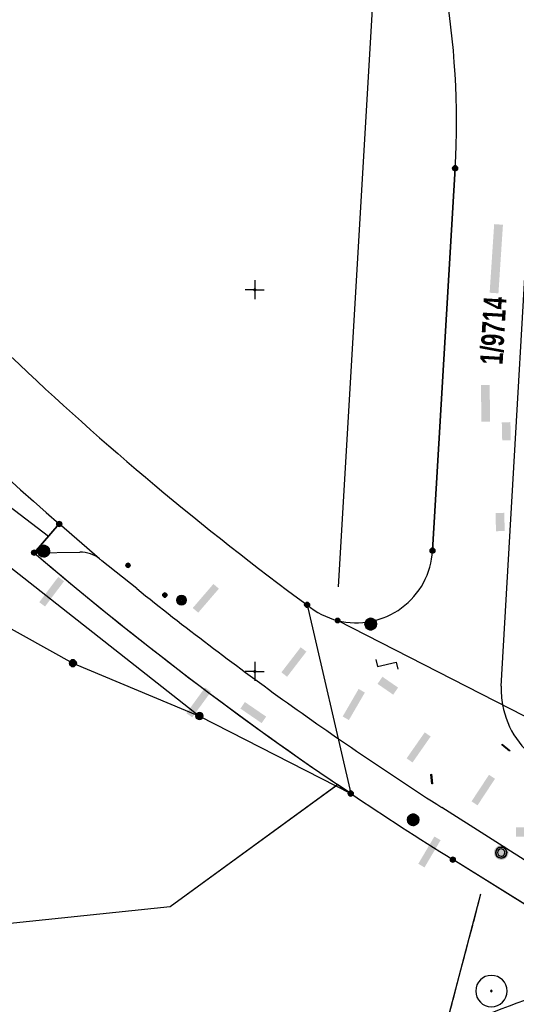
# Model space of a CAD drawing. Header units: metres. Extents: x 2695560 to 2696939, y 1260491 to 1262050.
# Tile 860 of 1005: x 2696136 to 2696168, y 1261703 to 1261768. Entities that reach past the tile are written whole.
import ezdxf

# ---------------------------------------------------------------- set-up
doc = ezdxf.new("R2010")
doc.units = ezdxf.units.M
doc.linetypes.add('ALL_S25', pattern=[1.06, 0.8, -0.26])
doc.linetypes.add('AUSGEZOGEN', pattern=[0])
for name, color, linetype in [('XR$1$AV_Grenzpunkte', 7, 'AUSGEZOGEN'), ('XR$1$AV_Grundstück-Nr.', 7, 'AUSGEZOGEN'), ('XR$1$AV_Koordinatennetzpunkte', 7, 'AUSGEZOGEN'), ('XR$1$AV_Lagefixpunkte', 7, 'AUSGEZOGEN'), ('XR$1$AV_Linien (BB)', 7, 'AUSGEZOGEN'), ('XR$1$AV_Waldflächen', 7, 'AUSGEZOGEN'), ('XR$1$AW_LK_Schachtdeckel', 24, 'AUSGEZOGEN'), ('XR$1$AW_LK_Zwischenpunkt', 24, 'AUSGEZOGEN'), ('XR$1$EW_LK_Bauwerk_FL_Linie_Punkt', 1, 'AUSGEZOGEN'), ('XR$1$EW_LK_Knoten', 1, 'AUSGEZOGEN'), ('XR$1$GA_LK_Rohrleitungsteil', 32, 'AUSGEZOGEN'), ('XR$1$GR_Baum', 94, 'AUSGEZOGEN'), ('XR$1$Liegenschaftsgrenzen', 7, 'AUSGEZOGEN'), ('XR$1$PFAV', 255, 'AUSGEZOGEN'), ('XR$1$PFAW', 255, 'AUSGEZOGEN'), ('XR$1$PFEW', 255, 'AUSGEZOGEN'), ('XR$1$RAEW', 8, 'AUSGEZOGEN'), ('XR$1$RP_Abstandslinie', 7, 'AUSGEZOGEN')]:
    doc.layers.add(name, color=color, linetype=linetype)
doc.styles.add('ARIAL', font='arial.ttf')
pattern_1 = [(0, (2725855, 1291000), (15000, 15000), [15000, -15000]), (90, (2725855, 1291000), (-15000, 15000), [15000, -15000])]

# ---------------------------------------------------------------- blocks, each defined once
blk = doc.blocks.new('COMPLEXOBJECT_380')
at = {"layer": 'XR$1$AV_Linien (BB)', "color": 7, "linetype": 'AUSGEZOGEN', "transparency": 33554687}
for p, q in [((6156.292, 11717.001), (6155.43, 11717.584)), ((6144.46, 11689.13), (6152.89, 11695.5))]:
    blk.add_line(p, q, dxfattribs=at)
blk.add_lwpolyline([(6167.67, 11703.44), (6169.15, 11708.83), (6162.98, 11712.67)], dxfattribs=at)
for centre, radius, start, end in [((6282.559, 11904.656), 226.181, 236.06455, 238.08306), ((6185.992, 11651.609), 54.974, 109.46779, 127.0227)]:
    blk.add_arc(centre, radius, start, end, dxfattribs=at)
blk = doc.blocks.new('COMPLEXOBJECT_451')
at = {"layer": 'XR$1$AV_Linien (BB)', "color": 7, "linetype": 'AUSGEZOGEN', "transparency": 33554687}
blk.add_line((6128.083, 11740.276), (6136.501, 11733.863), dxfattribs=at)
blk = doc.blocks.new('COMPLEXOBJECT_452')
at = {"layer": 'XR$1$AV_Linien (BB)', "color": 7, "linetype": 'AUSGEZOGEN', "transparency": 33554687}
for points in [[(6059.465, 11781.803), (6067.303, 11775.421), (6070.847, 11772.603), (6074.93, 11769.8), (6115.238, 11745.566)], [(6126.229, 11737.917), (6146.38, 11722.08), (6155.316, 11717.501)]]:
    blk.add_lwpolyline(points, dxfattribs=at)
blk.add_arc((6063.499, 11659.5), 100.42, 51.34176, 58.98758, dxfattribs=at)
blk = doc.blocks.new('COMPLEXOBJECT_552')
at = {"layer": 'XR$1$AV_Linien (BB)', "color": 7, "linetype": 'AUSGEZOGEN', "transparency": 33554687}
blk.add_line((6166.145, 11724.035), (6168.951, 11772.698), dxfattribs=at)
for centre, radius, start, end in [((6175.438, 11772.404), 6.493, 80.10231, 177.40637), ((6171.894, 11723.838), 5.752, 178.03927, 190.33735)]:
    blk.add_arc(centre, radius, start, end, dxfattribs=at)
blk = doc.blocks.new('COMPLEXOBJECT_554')
at = {"layer": 'XR$1$AV_Linien (BB)', "color": 7, "linetype": 'AUSGEZOGEN', "transparency": 33554687}
blk.add_arc((6272.016, 11890.462), 200.04, 219.09718, 233.64484, dxfattribs=at)
blk = doc.blocks.new('COMPLEXOBJECT_556')
at = {"layer": 'XR$1$AV_Linien (BB)', "color": 7, "linetype": 'AUSGEZOGEN', "transparency": 33554687}
for p, q in [((6162.864, 11776.516), (6164.251, 11780.004)), ((6161.648, 11732.915), (6163.131, 11757.96))]:
    blk.add_line(p, q, dxfattribs=at)
for centre, radius, start, end in [((6158.557, 11781.546), 5.899, 344.84761, 35.2067), ((6176.763, 11772.351), 14.51, 163.31875, 188.31763), ((6110.556, 11761.026), 52.664, 356.66197, 10.08898), ((6156.654, 11733.186), 5.001, 255.88021, 356.89164)]:
    blk.add_arc(centre, radius, start, end, dxfattribs=at)
blk = doc.blocks.new('COMPLEXOBJECT_587')
at = {"layer": 'XR$1$AV_Linien (BB)', "color": 7, "linetype": 'AUSGEZOGEN', "transparency": 33554687}
blk.add_arc((6272.009, 11890.445), 206.015, 219.09485, 229.12851, dxfattribs=at)
blk = doc.blocks.new('COMPLEXOBJECT_785')
at = {"layer": 'XR$1$AV_Linien (BB)', "color": 7, "linetype": 'AUSGEZOGEN', "transparency": 33554687}
for p, q in [((6142.269, 11730.424), (6139.996, 11732.243)), ((6169.352, 11711.572), (6162.253, 11716.089))]:
    blk.add_line(p, q, dxfattribs=at)
for centre, radius, start, end in [((6290.188, 11915.336), 236.796, 231.34222, 234.2456), ((6296.66, 11925.274), 248.643, 234.37341, 237.27818), ((6166.303, 11706.603), 5.83, 358.96692, 58.46897), ((6166.441, 11706.46), 5.691, 324.98326, 0.37784)]:
    blk.add_arc(centre, radius, start, end, dxfattribs=at)
blk = doc.blocks.new('COMPLEXOBJECT_790')
at = {"layer": 'XR$1$AV_Linien (BB)', "color": 7, "linetype": 'AUSGEZOGEN', "transparency": 33554687}
blk.add_line((6135.55, 11732.78), (6138.554, 11732.814), dxfattribs=at)
blk.add_arc((6138.567, 11730.739), 2.075, 51.99208, 90.36754, dxfattribs=at)
blk = doc.blocks.new('COMPLEXOBJECT_1273')
at = {"layer": 'XR$1$Liegenschaftsgrenzen', "color": 7, "linetype": 'AUSGEZOGEN', "transparency": 33554687}
for p, q in [((6167.67, 11703.44), (6169.15, 11708.83)), ((6144.46, 11689.13), (6152.89, 11695.5))]:
    blk.add_line(p, q, dxfattribs=at)
blk.add_arc((6185.992, 11651.609), 54.974, 109.46779, 127.0227, dxfattribs=at)
blk = doc.blocks.new('COMPLEXOBJECT_1383')
at = {"layer": 'XR$1$Liegenschaftsgrenzen', "color": 7, "linetype": 'AUSGEZOGEN', "transparency": 33554687}
blk.add_line((6137.2, 11734.66), (6135.55, 11732.78), dxfattribs=at)
for centre, radius, start, end in [((6272.009, 11890.445), 206.015, 219.09485, 229.12851), ((6281.862, 11903.589), 224.907, 229.41727, 236.06027)]:
    blk.add_arc(centre, radius, start, end, dxfattribs=at)
blk = doc.blocks.new('COMPLEXOBJECT_1401')
at = {"layer": 'XR$1$Liegenschaftsgrenzen', "color": 7, "linetype": 'AUSGEZOGEN', "transparency": 33554687}
blk.add_arc((6272.016, 11890.462), 200.04, 219.09718, 233.64484, dxfattribs=at)
blk = doc.blocks.new('COMPLEXOBJECT_1405')
at = {"layer": 'XR$1$Liegenschaftsgrenzen', "color": 7, "linetype": 'AUSGEZOGEN', "transparency": 33554687}
blk.add_line((6163.131, 11757.96), (6161.648, 11732.915), dxfattribs=at)
for centre, radius, start, end in [((6110.556, 11761.026), 52.664, 356.66197, 10.08898), ((6156.654, 11733.186), 5.001, 255.88021, 356.89164)]:
    blk.add_arc(centre, radius, start, end, dxfattribs=at)
blk = doc.blocks.new('BWAV1')
at = {"layer": 'XR$1$PFAV', "transparency": 33554687}
blk.add_hatch(color=7, dxfattribs=at).paths.add_polyline_path([(0.67, 0), (0.656, 0.135), (0.616, 0.264), (0.55, 0.383), (0.462, 0.486), (0.354, 0.569), (0.233, 0.628), (0.101, 0.662), (-0.034, 0.669), (-0.168, 0.649), (-0.295, 0.602), (-0.41, 0.53), (-0.508, 0.436), (-0.586, 0.325), (-0.639, 0.201), (-0.667, 0.068), (-0.667, -0.068), (-0.639, -0.201), (-0.586, -0.325), (-0.508, -0.436), (-0.41, -0.53), (-0.295, -0.602), (-0.168, -0.649), (-0.034, -0.669), (0.101, -0.662), (0.233, -0.628), (0.354, -0.569), (0.462, -0.486), (0.55, -0.383), (0.616, -0.264), (0.656, -0.135)])
at = {"color": 7, "transparency": 33554687}
for radius, start, end in [(0.5, 91.19481, 268.80519), (0.326, 91.19481, 268.80519), (0.5, 268.80519, 91.19481), (0.326, 268.80519, 91.19481)]:
    blk.add_arc((0, 0), radius, start, end, dxfattribs=at)
at = {"layer": 'XR$1$PFAV', "transparency": 33554687}
blk.add_circle((0, 0), 0.5, dxfattribs=at)
blk = doc.blocks.new('BAV15')
at = {"layer": 'XR$1$PFAV', "transparency": 33554687}
blk.add_hatch(color=7, dxfattribs=at).paths.add_polyline_path([(0.5, 0), (0.49, 0.1), (0.46, 0.2), (0.41, 0.29), (0.34, 0.36), (0.26, 0.42), (0.17, 0.47), (0.08, 0.49), (-0.03, 0.5), (-0.13, 0.48), (-0.22, 0.45), (-0.31, 0.4), (-0.38, 0.33), (-0.44, 0.24), (-0.48, 0.15), (-0.5, 0.05), (-0.5, -0.05), (-0.48, -0.15), (-0.44, -0.24), (-0.38, -0.33), (-0.31, -0.4), (-0.22, -0.45), (-0.13, -0.48), (-0.03, -0.5), (0.08, -0.49), (0.17, -0.47), (0.26, -0.42), (0.34, -0.36), (0.41, -0.29), (0.46, -0.2), (0.49, -0.1)])
at = {"color": 7, "transparency": 33554687}
for start, end in [(90, 270), (270, 90)]:
    blk.add_arc((0, 0), 0.5, start, end, dxfattribs=at)
at = {"layer": 'XR$1$PFAV', "transparency": 33554687}
blk.add_circle((0, 0), 0.5, dxfattribs=at)
blk = doc.blocks.new('BWAV20')
at = {"true_color": 0x000000, "transparency": 33554687}
blk.add_hatch(color=18, dxfattribs=at).paths.add_polyline_path([(0.17, 0), (0.16, 0.03), (0.15, 0.07), (0.14, 0.1), (0.11, 0.12), (0.09, 0.14), (0.06, 0.16), (0.03, 0.16), (-0.01, 0.17), (-0.04, 0.16), (-0.07, 0.15), (-0.1, 0.13), (-0.13, 0.11), (-0.15, 0.08), (-0.16, 0.05), (-0.17, 0.02), (-0.17, -0.02), (-0.16, -0.05), (-0.15, -0.08), (-0.13, -0.11), (-0.1, -0.13), (-0.07, -0.15), (-0.04, -0.16), (-0.01, -0.17), (0.03, -0.16), (0.06, -0.16), (0.09, -0.14), (0.11, -0.12), (0.14, -0.1), (0.15, -0.07), (0.16, -0.03)])
at = {"layer": 'XR$1$PFAV', "transparency": 33554687}
blk.add_hatch(color=7, dxfattribs=at).paths.add_polyline_path([(0.5, 0), (0.49, 0.1), (0.46, 0.2), (0.41, 0.29), (0.34, 0.36), (0.26, 0.42), (0.17, 0.47), (0.08, 0.49), (-0.03, 0.5), (-0.13, 0.48), (-0.22, 0.45), (-0.31, 0.4), (-0.38, 0.33), (-0.44, 0.24), (-0.48, 0.15), (-0.5, 0.05), (-0.5, -0.05), (-0.48, -0.15), (-0.44, -0.24), (-0.38, -0.33), (-0.31, -0.4), (-0.22, -0.45), (-0.13, -0.48), (-0.03, -0.5), (0.08, -0.49), (0.17, -0.47), (0.26, -0.42), (0.34, -0.36), (0.41, -0.29), (0.46, -0.2), (0.49, -0.1)])
blk = doc.blocks.new('BAV2041')
at = {"color": 7, "transparency": 33554687}
for p, q in [((-0.05, 0), (-0.5, 0)), ((0, 0.5), (0, 0.05)), ((0.05, 0), (0.5, 0)), ((0, -0.05), (0, -0.5))]:
    blk.add_line(p, q, dxfattribs=at)
blk.add_circle((0, 0), 0.05, dxfattribs=at)
for start, end in [(90, 270), (270, 90)]:
    blk.add_arc((0, 0), 0.05, start, end, dxfattribs=at)
blk = doc.blocks.new('COMPLEXOBJECT_1447')
at = {"layer": 'XR$1$RP_Abstandslinie', "color": 7, "linetype": 'AUSGEZOGEN', "transparency": 33554687}
blk.add_line((6164.8, 11710.4), (6162.72, 11702.53), dxfattribs=at)
blk = doc.blocks.new('COMPLEXOBJECT_1450')
at = {"layer": 'XR$1$RP_Abstandslinie', "color": 7, "linetype": 'AUSGEZOGEN', "transparency": 33554687}
blk.add_line((6135.55, 11732.78), (6137.2, 11734.66), dxfattribs=at)
blk.add_lwpolyline([(5995.938, 11792.804), (6013.22, 11788.67), (6037.82, 11777.43), (6039.73, 11776.64), (6034.33, 11768.9), (6046.861, 11758.482), (6090.604, 11736.041), (6098.77, 11738.416), (6128.106, 11707.902), (6144.459, 11709.604), (6155.43, 11717.584)], dxfattribs=at)
for centre, radius, start, end in [((6272.009, 11890.445), 206.015, 219.09485, 229.12851), ((6281.958, 11903.714), 225.064, 229.41948, 235.79292)]:
    blk.add_arc(centre, radius, start, end, dxfattribs=at)
blk = doc.blocks.new('COMPLEXOBJECT_1454')
at = {"layer": 'XR$1$RP_Abstandslinie', "color": 7, "linetype": 'ALL_S25', "transparency": 33554687}
for p, q in [((6164.8, 11710.4), (6162.72, 11702.53)), ((6142.09, 11687.63), (6124.51, 11697.04))]:
    blk.add_line(p, q, dxfattribs=at)
blk.add_lwpolyline([(6088.61, 11707.09), (6076.532, 11720.955), (6075.719, 11732.018)], dxfattribs=at)
for centre, radius, start, end in [((6083.93, 11621.228), 85.989, 61.84115, 86.88027), ((6182.231, 11653.784), 52.506, 111.81433, 139.863)]:
    blk.add_arc(centre, radius, start, end, dxfattribs=at)
blk = doc.blocks.new('WBGR1')
at = {"color": 94, "transparency": 33554687}
for radius, start, end in [(1, 90, 270), (1, 270, 90), (0.05, 90, 270), (0.05, 270, 90)]:
    blk.add_arc((0, 0), radius, start, end, dxfattribs=at)
blk = doc.blocks.new('BAW2092')
at = {"true_color": 0x000000, "transparency": 33554687}
blk.add_hatch(color=18, dxfattribs=at).paths.add_polyline_path([(-0.03, 0.5), (-0.03, -0.5), (0.03, -0.5), (0.03, 0.5)])
at = {"transparency": 33554687}
blk.add_lwpolyline([(-0.03, 0.5), (0.03, 0.5), (0.03, -0.5), (-0.03, -0.5), (-0.03, 0.5)], close=True, dxfattribs=at)
blk = doc.blocks.new('BAW2093')
at = {"transparency": 33554687}
blk.add_lwpolyline([(-0.375, -0.5), (0, -0.5), (0, 0.5), (0.375, 0.5)], dxfattribs=at)
blk = doc.blocks.new('BAW2082')
at = {"layer": 'XR$1$PFAW', "transparency": 33554687}
blk.add_hatch(color=7, dxfattribs=at).paths.add_polyline_path([(0.509, -0.003), (0.499, 0.098), (0.469, 0.194), (0.42, 0.283), (0.354, 0.359), (0.274, 0.421), (0.183, 0.466), (0.085, 0.491), (-0.016, 0.496), (-0.116, 0.481), (-0.211, 0.446), (-0.297, 0.392), (-0.37, 0.323), (-0.428, 0.24), (-0.468, 0.147), (-0.488, 0.047), (-0.488, -0.054), (-0.468, -0.153), (-0.428, -0.246), (-0.37, -0.329), (-0.297, -0.398), (-0.211, -0.452), (-0.116, -0.487), (-0.016, -0.502), (0.085, -0.497), (0.183, -0.472), (0.274, -0.427), (0.354, -0.366), (0.42, -0.289), (0.469, -0.2), (0.499, -0.104)])
at = {"transparency": 33554687}
for start, end in [(91.19481, 268.80519), (268.80519, 91.19481)]:
    blk.add_arc((0.01, 0), 0.5, start, end, dxfattribs=at)
at = {"layer": 'XR$1$PFAW', "transparency": 33554687}
blk.add_circle((0.009, -0.003), 0.5, dxfattribs=at)
blk = doc.blocks.new('BAW2088')
at = {"layer": 'XR$1$PFAW', "transparency": 33554687}
blk.add_hatch(color=253, dxfattribs=at).paths.add_polyline_path([(0.51, 0), (0.5, 0.101), (0.47, 0.197), (0.421, 0.286), (0.355, 0.362), (0.275, 0.424), (0.184, 0.469), (0.086, 0.494), (-0.015, 0.499), (-0.115, 0.484), (-0.21, 0.449), (-0.296, 0.395), (-0.369, 0.326), (-0.427, 0.243), (-0.467, 0.15), (-0.487, 0.051), (-0.487, -0.051), (-0.467, -0.15), (-0.427, -0.243), (-0.369, -0.326), (-0.296, -0.395), (-0.21, -0.449), (-0.115, -0.484), (-0.015, -0.499), (0.086, -0.494), (0.184, -0.469), (0.275, -0.424), (0.355, -0.362), (0.421, -0.286), (0.47, -0.197), (0.5, -0.101)])
at = {"transparency": 33554687}
for start, end in [(91.19481, 268.80519), (268.80519, 91.19481)]:
    blk.add_arc((0.01, 0), 0.5, start, end, dxfattribs=at)
at = {"layer": 'XR$1$PFAW', "transparency": 33554687}
blk.add_circle((0.01, 0), 0.5, dxfattribs=at)
blk = doc.blocks.new('BGA2013')
at = {"transparency": 33554687}
blk.add_hatch(color=36, dxfattribs=at).paths.add_polyline_path([(-0.291, -0.409), (0.352, 0.357), (0.291, 0.409), (-0.352, -0.357)])
at = {"color": 32, "transparency": 33554687}
blk.add_lwpolyline([(-0.291, -0.409), (-0.352, -0.357), (0.291, 0.409), (0.352, 0.357), (-0.291, -0.409)], close=True, dxfattribs=at)
blk = doc.blocks.new('BEW15')
at = {"layer": 'XR$1$PFEW', "transparency": 33554687}
h = blk.add_hatch(color=7, dxfattribs=at)
h.paths.add_polyline_path([(-0.5, 0), (-0.5, -0.05), (-0.49, -0.1), (-0.48, -0.15), (-0.46, -0.2), (-0.44, -0.24), (-0.41, -0.29), (-0.38, -0.33), (-0.34, -0.36), (-0.31, -0.4), (-0.26, -0.42), (-0.22, -0.45), (-0.17, -0.47), (-0.13, -0.48), (-0.08, -0.49), (-0.03, -0.5), (0.03, -0.5), (0.08, -0.49), (0.13, -0.48), (0.17, -0.47), (0.22, -0.45), (0.26, -0.42), (0.31, -0.4), (0.34, -0.36), (0.38, -0.33), (0.41, -0.29), (0.44, -0.24), (0.46, -0.2), (0.48, -0.15), (0.49, -0.1), (0.5, -0.05), (0.5, 0), (0.5, 0.05), (0.49, 0.1), (0.48, 0.15), (0.46, 0.2), (0.44, 0.24), (0.41, 0.29), (0.38, 0.33), (0.34, 0.36), (0.31, 0.4), (0.26, 0.42), (0.22, 0.45), (0.17, 0.47), (0.13, 0.48), (0.08, 0.49), (0.03, 0.5), (-0.03, 0.5), (-0.08, 0.49), (-0.13, 0.48), (-0.17, 0.47), (-0.22, 0.45), (-0.26, 0.42), (-0.31, 0.4), (-0.34, 0.36), (-0.38, 0.33), (-0.41, 0.29), (-0.44, 0.24), (-0.46, 0.2), (-0.48, 0.15), (-0.49, 0.1), (-0.5, 0.05)])
h.paths.add_polyline_path([(0.01, 0), (0.01, 0), (0.01, 0), (0.01, 0), (0.01, 0), (0.01, 0), (0.01, 0), (0.01, -0.01), (0.01, -0.01), (0.01, -0.01), (0.01, -0.01), (0.01, -0.01), (0, -0.01), (0, -0.01), (0, -0.01), (0, -0.01), (0, -0.01), (0, -0.01), (0, -0.01), (0, -0.01), (0, -0.01), (0, -0.01), (0, -0.01), (-0.01, -0.01), (-0.01, -0.01), (-0.01, -0.01), (-0.01, -0.01), (-0.01, 0), (-0.01, 0), (-0.01, 0), (-0.01, 0), (-0.01, 0), (-0.01, 0), (-0.01, 0), (-0.01, 0), (-0.01, 0), (-0.01, 0), (-0.01, 0.01), (-0.01, 0.01), (-0.01, 0.01), (-0.01, 0.01), (-0.01, 0.01), (0, 0.01), (0, 0.01), (0, 0.01), (0, 0.01), (0, 0.01), (0, 0.01), (0, 0.01), (0, 0.01), (0, 0.01), (0, 0.01), (0, 0.01), (0.01, 0.01), (0.01, 0.01), (0.01, 0.01), (0.01, 0.01), (0.01, 0.01), (0.01, 0.01), (0.01, 0), (0.01, 0), (0.01, 0)], flags=16)
at = {"color": 1, "transparency": 33554687}
for start, end in [(0, 180), (180, 0)]:
    blk.add_arc((0, 0), 0.5, start, end, dxfattribs=at)
at = {"layer": 'XR$1$PFEW', "transparency": 33554687}
blk.add_circle((0, 0), 0.5, dxfattribs=at)
blk = doc.blocks.new('BEW957')
at = {"layer": 'XR$1$RAEW', "transparency": 33554687}
blk.add_hatch(color=1, dxfattribs=at).paths.add_polyline_path([(-0.5, 0), (-0.5, -0.05), (-0.49, -0.1), (-0.48, -0.15), (-0.46, -0.2), (-0.44, -0.24), (-0.41, -0.29), (-0.38, -0.33), (-0.34, -0.36), (-0.31, -0.4), (-0.26, -0.42), (-0.22, -0.45), (-0.17, -0.47), (-0.13, -0.48), (-0.08, -0.49), (-0.03, -0.5), (0.03, -0.5), (0.08, -0.49), (0.13, -0.48), (0.17, -0.47), (0.22, -0.45), (0.26, -0.42), (0.31, -0.4), (0.34, -0.36), (0.38, -0.33), (0.41, -0.29), (0.44, -0.24), (0.46, -0.2), (0.48, -0.15), (0.49, -0.1), (0.5, -0.05), (0.5, 0), (0.5, 0.05), (0.49, 0.1), (0.48, 0.15), (0.46, 0.2), (0.44, 0.24), (0.41, 0.29), (0.38, 0.33), (0.34, 0.36), (0.31, 0.4), (0.26, 0.42), (0.22, 0.45), (0.17, 0.47), (0.13, 0.48), (0.08, 0.49), (0.03, 0.5), (-0.03, 0.5), (-0.08, 0.49), (-0.13, 0.48), (-0.17, 0.47), (-0.22, 0.45), (-0.26, 0.42), (-0.31, 0.4), (-0.34, 0.36), (-0.38, 0.33), (-0.41, 0.29), (-0.44, 0.24), (-0.46, 0.2), (-0.48, 0.15), (-0.49, 0.1), (-0.5, 0.05)])
at = {"color": 1, "transparency": 33554687}
for start, end in [(90, 180), (180, 270), (0, 90), (270, 0)]:
    blk.add_arc((0, 0), 0.5, start, end, dxfattribs=at)
at = {"layer": 'XR$1$RAEW', "color": 1, "transparency": 33554687}
blk.add_circle((0, 0), 0.5, dxfattribs=at)

msp = doc.modelspace()

# ---------------------------------------------------------------- hatches: boundary and pattern name
at = {"transparency": 33554687}
for points in [[(2696167.233, 1261754.072), (2696166.657, 1261754.109), (2696166.361, 1261749.616), (2696166.937, 1261749.579)], [(2696166.359, 1261743.573), (2696165.789, 1261743.565), (2696165.825, 1261741.163), (2696166.395, 1261741.171)], [(2696167.722, 1261741.14), (2696167.157, 1261741.127), (2696167.184, 1261739.938), (2696167.749, 1261739.951)], [(2696167.32, 1261735.201), (2696166.75, 1261735.188), (2696166.776, 1261733.995), (2696167.346, 1261734.008)], [(2696136.858, 1261729.347), (2696137.235, 1261729.063), (2696138.484, 1261730.72), (2696138.106, 1261731.004)], [(2696146.913, 1261728.967), (2696147.271, 1261728.659), (2696148.625, 1261730.231), (2696148.267, 1261730.539)], [(2696152.72, 1261724.75), (2696153.094, 1261724.462), (2696154.358, 1261726.107), (2696153.984, 1261726.395)], [(2696159.34, 1261724.461), (2696159.018, 1261723.996), (2696160.042, 1261723.287), (2696160.364, 1261723.752)], [(2696146.498, 1261722.078), (2696146.88, 1261721.8), (2696148.103, 1261723.476), (2696147.721, 1261723.754)], [(2696156.734, 1261721.86), (2696157.142, 1261721.624), (2696158.188, 1261723.427), (2696157.779, 1261723.664)], [(2696150.329, 1261722.805), (2696150.036, 1261722.376), (2696151.427, 1261721.423), (2696151.72, 1261721.852)], [(2696160.923, 1261719.117), (2696161.311, 1261718.847), (2696162.497, 1261720.549), (2696162.109, 1261720.819)], [(2696165.174, 1261716.299), (2696165.568, 1261716.039), (2696166.714, 1261717.78), (2696166.32, 1261718.04)], [(2696168.077, 1261714.589), (2696168.077, 1261713.986), (2696171.775, 1261713.986), (2696171.775, 1261714.589)], [(2696161.687, 1261712.21), (2696162.094, 1261711.97), (2696163.148, 1261713.757), (2696162.742, 1261713.997)]]:
    msp.add_hatch(color=7, dxfattribs=at).paths.add_polyline_path(points)
at = {"layer": 'XR$1$AV_Waldflächen', "transparency": 33554687}
h = msp.add_hatch(dxfattribs=at)
h.set_pattern_fill('MUSTER', scale=15000, style=0, pattern_type=2)
h.set_pattern_definition(pattern_1)
h.paths.add_polyline_path([(2696029.596, 1261854.34), (2696012.028, 1261821.164), (2696012.853, 1261820.724), (2696013.345, 1261820.446), (2696013.837, 1261820.168), (2696014.329, 1261819.888), (2696014.819, 1261819.607), (2696015.309, 1261819.325), (2696015.798, 1261819.042), (2696016.287, 1261818.757), (2696016.775, 1261818.472), (2696017.263, 1261818.186), (2696017.749, 1261817.898), (2696018.235, 1261817.609), (2696018.721, 1261817.319), (2696019.205, 1261817.028), (2696019.69, 1261816.736), (2696020.173, 1261816.443), (2696020.656, 1261816.149), (2696021.138, 1261815.854), (2696021.619, 1261815.557), (2696022.1, 1261815.26), (2696022.58, 1261814.961), (2696023.059, 1261814.662), (2696023.538, 1261814.361), (2696024.016, 1261814.059), (2696024.493, 1261813.756), (2696024.97, 1261813.452), (2696025.446, 1261813.147), (2696025.921, 1261812.841), (2696026.396, 1261812.533), (2696026.869, 1261812.225), (2696027.343, 1261811.916), (2696027.815, 1261811.605), (2696046.512, 1261797.933), (2696046.829, 1261797.7), (2696047.145, 1261797.466), (2696047.461, 1261797.232), (2696047.776, 1261796.997), (2696048.09, 1261796.761), (2696048.404, 1261796.524), (2696048.717, 1261796.286), (2696049.03, 1261796.048), (2696049.342, 1261795.808), (2696049.653, 1261795.568), (2696049.964, 1261795.327), (2696050.274, 1261795.086), (2696050.584, 1261794.843), (2696050.892, 1261794.6), (2696051.201, 1261794.356), (2696051.508, 1261794.111), (2696051.815, 1261793.865), (2696052.122, 1261793.619), (2696052.428, 1261793.372), (2696052.733, 1261793.124), (2696053.037, 1261792.875), (2696053.341, 1261792.625), (2696053.644, 1261792.375), (2696053.947, 1261792.124), (2696054.249, 1261791.872), (2696054.55, 1261791.62), (2696054.851, 1261791.366), (2696055.151, 1261791.112), (2696055.45, 1261790.857), (2696055.749, 1261790.601), (2696056.047, 1261790.345), (2696061.903, 1261785.577), (2696070.78, 1261778.348), (2696074.197, 1261775.631), (2696078.071, 1261772.971), (2696118.027, 1261748.366), (2696118.403, 1261748.127), (2696118.777, 1261747.886), (2696119.15, 1261747.643), (2696119.522, 1261747.398), (2696119.893, 1261747.151), (2696120.262, 1261746.903), (2696120.63, 1261746.652), (2696120.997, 1261746.4), (2696121.362, 1261746.145), (2696121.727, 1261745.889), (2696122.089, 1261745.631), (2696122.451, 1261745.371), (2696122.811, 1261745.109), (2696123.17, 1261744.845), (2696123.527, 1261744.58), (2696123.883, 1261744.312), (2696124.238, 1261744.043), (2696124.591, 1261743.772), (2696124.943, 1261743.499), (2696125.294, 1261743.225), (2696125.643, 1261742.948), (2696125.99, 1261742.67), (2696126.336, 1261742.39), (2696126.681, 1261742.108), (2696127.024, 1261741.824), (2696127.366, 1261741.539), (2696127.707, 1261741.252), (2696128.045, 1261740.963), (2696128.383, 1261740.672), (2696128.719, 1261740.38), (2696129.053, 1261740.086), (2696137.471, 1261733.673), (2696138.17, 1261734.47), (2696137.292, 1261735.234), (2696136.419, 1261736.003), (2696135.549, 1261736.777), (2696134.685, 1261737.556), (2696133.824, 1261738.339), (2696132.968, 1261739.128), (2696132.117, 1261739.921), (2696131.27, 1261740.719), (2696130.427, 1261741.522), (2696129.589, 1261742.33), (2696128.756, 1261743.142), (2696127.927, 1261743.959), (2696127.103, 1261744.781), (2696126.284, 1261745.607), (2696125.469, 1261746.438), (2696124.659, 1261747.274), (2696123.854, 1261748.114), (2696123.053, 1261748.959), (2696122.257, 1261749.808), (2696121.466, 1261750.662), (2696120.68, 1261751.52), (2696119.899, 1261752.382), (2696119.122, 1261753.249), (2696118.351, 1261754.121), (2696117.584, 1261754.996), (2696116.823, 1261755.876), (2696116.066, 1261756.761), (2696115.315, 1261757.649), (2696114.568, 1261758.542), (2696113.826, 1261759.439), (2696113.09, 1261760.34), (2696053.413, 1261833.71), (2696049.12, 1261830.268), (2696031.771, 1261851.666)], flags=0)
h = msp.add_hatch(dxfattribs=at)
h.set_pattern_fill('MUSTER', scale=15000, style=0, pattern_type=2)
h.set_pattern_definition(pattern_1)
h.paths.add_polyline_path([(2696040.7, 1261776.45), (2696035.3, 1261768.71), (2696047.831, 1261758.292), (2696076.473, 1261743.598), (2696091.574, 1261735.851), (2696099.74, 1261738.226), (2696129.076, 1261707.712), (2696145.429, 1261709.414), (2696156.286, 1261717.311), (2696147.35, 1261721.89), (2696127.199, 1261737.727), (2696126.861, 1261737.996), (2696126.522, 1261738.264), (2696126.181, 1261738.531), (2696125.84, 1261738.795), (2696125.497, 1261739.059), (2696125.153, 1261739.321), (2696124.808, 1261739.581), (2696124.462, 1261739.84), (2696124.115, 1261740.098), (2696123.766, 1261740.354), (2696123.417, 1261740.608), (2696123.066, 1261740.861), (2696122.715, 1261741.113), (2696122.362, 1261741.363), (2696122.008, 1261741.611), (2696121.654, 1261741.858), (2696121.298, 1261742.104), (2696120.941, 1261742.347), (2696120.583, 1261742.59), (2696120.224, 1261742.831), (2696119.864, 1261743.07), (2696119.503, 1261743.307), (2696119.141, 1261743.544), (2696118.778, 1261743.778), (2696118.413, 1261744.011), (2696118.048, 1261744.243), (2696117.682, 1261744.472), (2696117.315, 1261744.701), (2696116.947, 1261744.927), (2696116.578, 1261745.152), (2696116.208, 1261745.376), (2696075.9, 1261769.61), (2696071.817, 1261772.413), (2696068.273, 1261775.231), (2696060.435, 1261781.613), (2696044.665, 1261782.133)], flags=0)

# ---------------------------------------------------------------- linework, layer by layer
at = {"layer": 'XR$1$AV_Linien (BB)', "color": 7, "linetype": 'AUSGEZOGEN', "transparency": 33554687}
for p, q in [((2696138.17, 1261734.47), (2696137.471, 1261733.673)), ((2696140.815, 1261732.184), (2696138.17, 1261734.47)), ((2696137.471, 1261733.673), (2696136.52, 1261732.59)), ((2696156.286, 1261717.311), (2696156.4, 1261717.394))]:
    msp.add_line(p, q, dxfattribs=at)
msp.add_lwpolyline([(2696076.473, 1261743.598), (2696091.574, 1261735.851), (2696099.74, 1261738.226), (2696129.076, 1261707.712), (2696145.429, 1261709.414), (2696156.286, 1261717.311)], dxfattribs=at)
for centre, radius, start, end in [((2696282.616, 1261903.117), 224.552, 229.41221, 235.80019), ((2696139.344, 1261730.336), 2.362, 46.63118, 51.4823), ((2696157.632, 1261733.011), 5.018, 229.96831, 255.82896), ((2696172.823, 1261723.647), 5.712, 190.40205, 238.57323)]:
    msp.add_arc(centre, radius, start, end, dxfattribs=at)
at = {"layer": 'XR$1$Liegenschaftsgrenzen', "color": 7, "linetype": 'AUSGEZOGEN', "transparency": 33554687}
for p, q in [((2696154.405, 1261729.169), (2696157.262, 1261716.811)), ((2696171.139, 1261720.602), (2696156.404, 1261728.146)), ((2696170.12, 1261708.64), (2696163.95, 1261712.48))]:
    msp.add_line(p, q, dxfattribs=at)
msp.add_lwpolyline([(2696040.7, 1261776.45), (2696042.96, 1261775.5), (2696062.85, 1261764.03), (2696078.44, 1261760.67), (2696093.79, 1261754.23), (2696108.95, 1261744.68), (2696125.62, 1261732.83), (2696139.06, 1261725.35), (2696147.35, 1261721.89), (2696157.262, 1261716.811)], dxfattribs=at)
for centre, radius, start, end in [((2696157.632, 1261733.011), 5.018, 229.96831, 255.82896), ((2696283.529, 1261904.466), 226.181, 236.06455, 238.08306)]:
    msp.add_arc(centre, radius, start, end, dxfattribs=at)
at = {"layer": 'XR$1$RP_Abstandslinie', "color": 7, "linetype": 'AUSGEZOGEN', "transparency": 33554687}
msp.add_line((2696158.93, 1261772.78), (2696156.43, 1261730.35), dxfattribs=at)

# ---------------------------------------------------------------- block references
at = {"layer": 'XR$1$AV_Grenzpunkte', "color": 7, "linetype": 'AUSGEZOGEN', "lineweight": -3, "transparency": 33554687}
for name, p, xscale, yscale in [('BAV15', (2696164.101, 1261757.77), 0.3249999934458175, 0.3249999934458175), ('BAV15', (2696138.17, 1261734.47), 0.3249999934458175, 0.3249999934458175), ('BAV15', (2696136.52, 1261732.59), 0.3249999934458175, 0.3249999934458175), ('BAV15', (2696162.618, 1261732.725), 0.3249999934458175, 0.3249999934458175), ('BAV15', (2696154.405, 1261729.169), 0.3249999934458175, 0.3249999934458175), ('BWAV20', (2696156.404, 1261728.146), 0.3899999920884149, 0.3899999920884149), ('BAV15', (2696139.06, 1261725.35), 0.4549999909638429, 0.4549999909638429), ('BAV15', (2696147.35, 1261721.89), 0.4549999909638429, 0.4549999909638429), ('BAV15', (2696157.262, 1261716.811), 0.3249999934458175, 0.3249999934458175), ('BAV15', (2696163.95, 1261712.48), 0.3249999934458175, 0.3249999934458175)]:
    msp.add_blockref(name, p, dxfattribs=dict(at, xscale=xscale, yscale=yscale))
at = {"layer": 'XR$1$AV_Koordinatennetzpunkte', "color": 7, "linetype": 'AUSGEZOGEN', "lineweight": -3, "transparency": 33554687, "xscale": 1.25, "yscale": 1.25}
for p in [(2696150.97, 1261749.81), (2696150.97, 1261724.81)]:
    msp.add_blockref('BAV2041', p, dxfattribs=at)
at = {"layer": 'XR$1$AV_Lagefixpunkte', "color": 7, "linetype": 'AUSGEZOGEN', "lineweight": -3, "transparency": 33554687, "xscale": 0.7199999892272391, "yscale": 0.7199999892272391}
msp.add_blockref('BWAV1', (2696167.119, 1261712.946, 438.676), dxfattribs=at)
at = {"layer": 'XR$1$AV_Linien (BB)', "color": 7, "linetype": 'AUSGEZOGEN', "lineweight": -3, "transparency": 33554687}
for name in ['COMPLEXOBJECT_554', 'COMPLEXOBJECT_587', 'COMPLEXOBJECT_451', 'COMPLEXOBJECT_556', 'COMPLEXOBJECT_452', 'COMPLEXOBJECT_552', 'COMPLEXOBJECT_790', 'COMPLEXOBJECT_785', 'COMPLEXOBJECT_380']:
    msp.add_blockref(name, (2690000.97, 1249999.81), dxfattribs=at)
at = {"layer": 'XR$1$AW_LK_Schachtdeckel', "color": 24, "linetype": 'AUSGEZOGEN', "lineweight": -3, "transparency": 33554687, "xscale": 0.7578193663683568, "yscale": 0.7578193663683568}
msp.add_blockref('BAW2088', (2696137.143, 1261732.692), dxfattribs=at)
at = {"layer": 'XR$1$AW_LK_Schachtdeckel', "color": 24, "linetype": 'AUSGEZOGEN', "lineweight": -3, "transparency": 33554687}
for name, p, xscale, yscale, rotation in [('BAW2088', (2696158.561, 1261727.913), 0.757819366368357, 0.7578193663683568, 12.881699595), ('BAW2082', (2696161.353, 1261715.102), 0.7499999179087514, 0.7499999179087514, 279.610107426)]:
    msp.add_blockref(name, p, dxfattribs=dict(at, xscale=xscale, yscale=yscale, rotation=rotation))
at = {"layer": 'XR$1$AW_LK_Zwischenpunkt', "color": 24, "linetype": 'AUSGEZOGEN', "lineweight": -3, "transparency": 33554687}
for name, p, xscale, yscale, rotation in [('BAW2093', (2696159.625, 1261725.277), 1.250000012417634, 1.250000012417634, 283.251561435), ('BAW2092', (2696162.56, 1261717.76), 0.6249999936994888, 0.6249999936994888, 5.882379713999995)]:
    msp.add_blockref(name, p, dxfattribs=dict(at, xscale=xscale, yscale=yscale, rotation=rotation))
at = {"layer": 'XR$1$EW_LK_Bauwerk_FL_Linie_Punkt', "color": 1, "linetype": 'AUSGEZOGEN', "lineweight": -3, "transparency": 33554687, "xscale": 0.5999999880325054, "yscale": 0.5999999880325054}
msp.add_blockref('BEW15', (2696146.174, 1261729.477), dxfattribs=at)
at = {"layer": 'XR$1$EW_LK_Knoten', "color": 1, "linetype": 'AUSGEZOGEN', "lineweight": -3, "transparency": 33554687, "xscale": 0.2749999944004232, "yscale": 0.2749999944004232}
for p in [(2696142.673, 1261731.763), (2696145.085, 1261729.811)]:
    msp.add_blockref('BEW957', p, dxfattribs=at)
at = {"layer": 'XR$1$GA_LK_Rohrleitungsteil', "color": 32, "linetype": 'AUSGEZOGEN', "lineweight": -3, "transparency": 33554687, "xscale": 0.6499999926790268, "yscale": 0.6499999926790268, "rotation": 270}
msp.add_blockref('BGA2013', (2696167.42, 1261719.82), dxfattribs=at)
at = {"layer": 'XR$1$GR_Baum', "color": 94, "linetype": 'AUSGEZOGEN', "lineweight": -3, "transparency": 33554687, "xscale": 1.027451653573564, "yscale": 1.027451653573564}
msp.add_blockref('WBGR1', (2696166.478, 1261703.872), dxfattribs=at)
at = {"layer": 'XR$1$Liegenschaftsgrenzen', "color": 7, "linetype": 'AUSGEZOGEN', "lineweight": -3, "transparency": 33554687}
for name in ['COMPLEXOBJECT_1401', 'COMPLEXOBJECT_1383', 'COMPLEXOBJECT_1405', 'COMPLEXOBJECT_1273']:
    msp.add_blockref(name, (2690000.97, 1249999.81), dxfattribs=at)
at = {"layer": 'XR$1$RP_Abstandslinie', "color": 7, "linetype": 'AUSGEZOGEN', "lineweight": -3, "transparency": 33554687}
for name in ['COMPLEXOBJECT_1450', 'COMPLEXOBJECT_1447']:
    msp.add_blockref(name, (2690000.97, 1249999.81), dxfattribs=at)
at = {"layer": 'XR$1$RP_Abstandslinie', "color": 7, "linetype": 'ALL_S25', "lineweight": -3, "transparency": 33554687}
msp.add_blockref('COMPLEXOBJECT_1454', (2690000.97, 1249999.81), dxfattribs=at)

# ---------------------------------------------------------------- texts
at = {"layer": 'XR$1$AV_Grundstück-Nr.', "color": 7, "transparency": 33554687, "insert": (2696166.616, 1261747.13), "char_height": 1.48491, "width": 4.97324, "attachment_point": 5, "rotation": 86.6646, "style": 'ARIAL'}
msp.add_mtext('\\A1;{\\fArial|i0|b1;\\H1.484908;\\W0.700000;\\C7;1/9714}\\P', dxfattribs=at)

doc.saveas('drawing.dxf')
